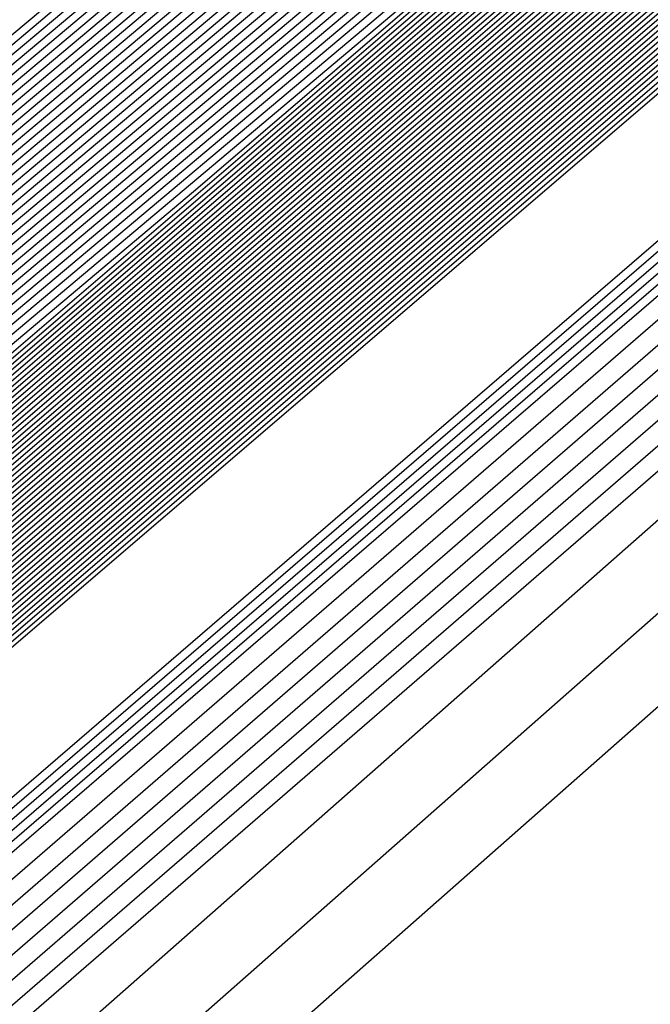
# Model space of a CAD drawing. Extents: x 3249832 to 3255657, y 13789405 to 13793316.
# Tile 823 of 1056: x 3253209.659 to 3253209.926, y 13791257.97 to 13791258.386. Entities that reach past the tile are written whole.
import ezdxf

# ---------------------------------------------------------------- set-up
doc = ezdxf.new("R2010")
doc.units = 0
doc.header["$LTSCALE"] = 100
doc.header["$MEASUREMENT"] = 0
for name, color, linetype in [('GRATIO_03231_CON', 1, 'CONTINUOUS'), ('GRATIO_0323_ICON', 1, 'CONTINUOUS'), ('TARGETS_EAST', 7, 'CONTINUOUS')]:
    doc.layers.add(name, color=color, linetype=linetype)

# ---------------------------------------------------------------- blocks, each defined once
blk = doc.blocks.new('Gratio_032316_contours')
at = {"layer": 'GRATIO_03231_CON', "color": 5, "linetype": 'Continuous', "flags": 128}
for points in [[(3253294.02117, 13791331.04278), (3253275.51252, 13791314.84857), (3253259.74641, 13791301.11971), (3253250.90118, 13791293.4869), (3253247.60749, 13791290.71421), (3253247.10911, 13791290.34906), (3253246.71171, 13791290.01217), (3253243.96878, 13791287.61762), (3253236.49572, 13791281.15281), (3253223.09361, 13791269.61112), (3253207.30623, 13791256.00981), (3253193.86302, 13791244.37213), (3253186.31196, 13791237.71784), (3253183.47503, 13791235.05279)], [(3253293.83167, 13791330.88045), (3253275.39736, 13791314.75135), (3253259.6945, 13791301.07777), (3253250.88464, 13791293.47583), (3253247.60402, 13791290.71447), (3253247.10757, 13791290.35085), (3253246.69656, 13791290.00204), (3253243.85762, 13791287.52479), (3253236.12374, 13791280.8358), (3253222.25472, 13791268.89288), (3253205.91767, 13791254.81834), (3253192.00653, 13791242.77561), (3253184.19264, 13791235.88971), (3253181.25697, 13791233.1319)], [(3253293.64218, 13791330.71812), (3253275.28219, 13791314.65413), (3253259.64258, 13791301.03582), (3253250.8681, 13791293.46475), (3253247.60055, 13791290.71473), (3253247.10604, 13791290.35265), (3253246.68141, 13791289.99191), (3253243.74646, 13791287.43197), (3253235.75176, 13791280.51879), (3253221.41583, 13791268.17464), (3253204.52912, 13791253.62687), (3253190.15004, 13791241.1791), (3253182.07332, 13791234.06158)], [(3253293.45268, 13791330.55578), (3253275.16702, 13791314.55691), (3253259.59067, 13791300.99388), (3253250.85155, 13791293.45368), (3253247.59708, 13791290.71499), (3253247.10451, 13791290.35445), (3253246.66626, 13791289.98178), (3253243.6353, 13791287.33914), (3253235.37978, 13791280.20179), (3253220.57694, 13791267.4564), (3253203.14057, 13791252.4354), (3253188.29355, 13791239.58258), (3253179.954, 13791232.23346)], [(3253308.44452, 13791343.76579), (3253293.07368, 13791330.23112), (3253274.93669, 13791314.36246), (3253259.48684, 13791300.90999), (3253250.81847, 13791293.43152), (3253247.59013, 13791290.71551), (3253247.10144, 13791290.35804), (3253246.63595, 13791289.96152), (3253243.41298, 13791287.15349), (3253234.63582, 13791279.56777), (3253218.89917, 13791266.01993), (3253200.36346, 13791250.05246), (3253184.58057, 13791236.38955), (3253175.71733, 13791228.58423), (3253172.40047, 13791225.5046), (3253171.87167, 13791224.84758), (3253171.83099, 13791224.68776), (3253171.81192, 13791224.61054), (3253171.80631, 13791224.57903), (3253171.80709, 13791224.56196), (3253171.81141, 13791224.55077), (3253171.8175, 13791224.5425)], [(3253308.192, 13791343.54795), (3253292.88418, 13791330.06879), (3253274.82152, 13791314.26524), (3253259.43492, 13791300.86805), (3253250.80192, 13791293.42045), (3253247.58666, 13791290.71576), (3253247.09991, 13791290.35984), (3253246.63023, 13791289.95949), (3253243.37731, 13791287.12548), (3253234.5186, 13791279.46953), (3253219.10173, 13791266.20888), (3253203.65505, 13791252.98282), (3253196.57706, 13791247.03615)], [(3253307.93948, 13791343.33011), (3253292.69468, 13791329.90645), (3253274.70635, 13791314.16802), (3253259.38301, 13791300.82611), (3253250.78538, 13791293.40937), (3253247.58319, 13791290.71602), (3253247.09838, 13791290.36164), (3253246.63006, 13791289.96223), (3253243.38596, 13791287.13554), (3253234.55099, 13791279.49977), (3253219.17525, 13791266.27429), (3253203.76972, 13791253.08339), (3253196.71057, 13791247.15255)], [(3253307.68696, 13791343.11228), (3253292.50518, 13791329.74412), (3253274.59119, 13791314.0708), (3253259.33109, 13791300.78416), (3253250.76884, 13791293.3983), (3253247.57972, 13791290.71628), (3253247.09685, 13791290.36343), (3253246.62988, 13791289.96496), (3253243.39462, 13791287.1456), (3253234.58339, 13791279.53), (3253219.24877, 13791266.33971), (3253203.88439, 13791253.18397), (3253196.84408, 13791247.26894)], [(3253307.18192, 13791342.67661), (3253292.12619, 13791329.41946), (3253274.36086, 13791313.87636), (3253259.22726, 13791300.70028), (3253250.73575, 13791293.37615), (3253247.57277, 13791290.7168), (3253247.09378, 13791290.36703), (3253246.62953, 13791289.97042), (3253243.41193, 13791287.16573), (3253234.64818, 13791279.59048), (3253219.39582, 13791266.47055), (3253204.11372, 13791253.38512), (3253197.11109, 13791247.50173)], [(3253306.9294, 13791342.45877), (3253291.93669, 13791329.25712), (3253274.24569, 13791313.77914), (3253259.17535, 13791300.65833), (3253250.71921, 13791293.36507), (3253247.5693, 13791290.71706), (3253247.09225, 13791290.36882), (3253246.62935, 13791289.97315), (3253243.42058, 13791287.17579), (3253234.68057, 13791279.62072), (3253219.46933, 13791266.53596), (3253204.22838, 13791253.4857), (3253197.2446, 13791247.61813)], [(3253306.67688, 13791342.24094), (3253291.74719, 13791329.09479), (3253274.13052, 13791313.68192), (3253259.12343, 13791300.61639), (3253250.70267, 13791293.354), (3253247.56583, 13791290.71731), (3253247.09072, 13791290.37062), (3253246.62918, 13791289.97588), (3253243.42924, 13791287.18585), (3253234.71297, 13791279.65096), (3253219.54285, 13791266.60138), (3253204.34305, 13791253.58627), (3253197.37811, 13791247.73453)], [(3253306.42436, 13791342.0231), (3253291.55769, 13791328.93246), (3253274.01535, 13791313.58469), (3253259.07151, 13791300.57445), (3253250.68613, 13791293.34292), (3253247.56236, 13791290.71757), (3253247.08919, 13791290.37242), (3253246.629, 13791289.97862), (3253243.43789, 13791287.19591), (3253234.74536, 13791279.68119), (3253219.61637, 13791266.6668), (3253204.45771, 13791253.68685), (3253197.51162, 13791247.85092)], [(3253305.91932, 13791341.58743), (3253291.17869, 13791328.60779), (3253273.78502, 13791313.39025), (3253258.96768, 13791300.49056), (3253250.65304, 13791293.32077), (3253247.55541, 13791290.71809), (3253247.08612, 13791290.37601), (3253246.62865, 13791289.98408), (3253243.4552, 13791287.21604), (3253234.81015, 13791279.74167), (3253219.76341, 13791266.79763), (3253204.68704, 13791253.888), (3253197.77863, 13791248.08372)], [(3253305.6668, 13791341.36959), (3253290.98919, 13791328.44546), (3253273.66985, 13791313.29303), (3253258.91577, 13791300.44861), (3253250.6365, 13791293.30969), (3253247.55194, 13791290.71835), (3253247.08459, 13791290.37781), (3253246.62848, 13791289.98681), (3253243.46386, 13791287.2261), (3253234.84255, 13791279.77191), (3253219.83693, 13791266.86305), (3253204.80171, 13791253.98858), (3253197.91214, 13791248.20012)], [(3253305.41428, 13791341.15176), (3253290.79969, 13791328.28313), (3253273.55469, 13791313.19581), (3253258.86385, 13791300.40667), (3253250.61995, 13791293.29862), (3253247.54847, 13791290.71861), (3253247.08306, 13791290.3796), (3253246.6283, 13791289.98954), (3253243.47251, 13791287.23616), (3253234.87494, 13791279.80214), (3253219.91045, 13791266.92847), (3253204.91637, 13791254.08915), (3253198.04565, 13791248.31651)], [(3253305.16176, 13791340.93392), (3253290.6102, 13791328.1208), (3253273.43952, 13791313.09859), (3253258.81194, 13791300.36473), (3253250.60341, 13791293.28754), (3253247.545, 13791290.71886), (3253247.08152, 13791290.3814), (3253246.62812, 13791289.99227), (3253243.48117, 13791287.24622), (3253234.90734, 13791279.83238), (3253219.98397, 13791266.99388), (3253205.03104, 13791254.18973), (3253198.17916, 13791248.43291)], [(3253304.65672, 13791340.49825), (3253290.2312, 13791327.79613), (3253273.20919, 13791312.90414), (3253258.70811, 13791300.28084), (3253250.57033, 13791293.26539), (3253247.53805, 13791290.71938), (3253247.07846, 13791290.385), (3253246.62777, 13791289.99774), (3253243.49848, 13791287.26634), (3253234.97213, 13791279.89286), (3253220.13101, 13791267.12472), (3253205.26037, 13791254.39088), (3253198.44617, 13791248.6657)], [(3253304.4042, 13791340.28041), (3253290.0417, 13791327.6338), (3253273.09402, 13791312.80692), (3253258.65619, 13791300.2389), (3253250.55378, 13791293.25432), (3253247.53458, 13791290.71964), (3253247.07693, 13791290.38679), (3253246.6276, 13791290.00047), (3253243.50713, 13791287.2764), (3253235.00453, 13791279.9231), (3253220.20453, 13791267.19013), (3253205.37503, 13791254.49146), (3253198.57968, 13791248.7821)], [(3253304.15168, 13791340.06258), (3253289.8522, 13791327.47147), (3253272.97886, 13791312.7097), (3253258.60428, 13791300.19695), (3253250.53724, 13791293.24324), (3253247.53111, 13791290.7199), (3253247.07539, 13791290.38859), (3253246.62742, 13791290.0032), (3253243.51579, 13791287.28647), (3253235.03692, 13791279.95333), (3253220.27805, 13791267.25555), (3253205.4897, 13791254.59203), (3253198.71319, 13791248.8985)], [(3253303.89916, 13791339.84474), (3253289.6627, 13791327.30914), (3253272.86369, 13791312.61248), (3253258.55236, 13791300.15501), (3253250.5207, 13791293.23216), (3253247.52764, 13791290.72015), (3253247.07386, 13791290.39039), (3253246.62724, 13791290.00593), (3253243.52444, 13791287.29653), (3253235.06932, 13791279.98357), (3253220.35157, 13791267.32097), (3253205.60436, 13791254.69261), (3253198.8467, 13791249.01489)], [(3253303.39412, 13791339.40907), (3253289.2837, 13791326.98447), (3253272.63335, 13791312.41804), (3253258.44853, 13791300.07112), (3253250.48761, 13791293.21001), (3253247.52069, 13791290.72067), (3253247.0708, 13791290.39398), (3253246.62689, 13791290.0114), (3253243.54175, 13791287.31665), (3253235.13411, 13791280.04405), (3253220.49861, 13791267.4518), (3253205.83369, 13791254.89376), (3253199.11371, 13791249.24769)], [(3253303.1416, 13791339.19123), (3253289.09421, 13791326.82214), (3253272.51819, 13791312.32081), (3253258.39661, 13791300.02918), (3253250.47107, 13791293.19894), (3253247.51722, 13791290.72093), (3253247.06927, 13791290.39578), (3253246.62672, 13791290.01413), (3253243.55041, 13791287.32671), (3253235.1665, 13791280.07429), (3253220.57213, 13791267.51722), (3253205.94836, 13791254.99434), (3253199.24722, 13791249.36409)], [(3253302.88908, 13791338.9734), (3253288.90471, 13791326.65981), (3253272.40302, 13791312.22359), (3253258.3447, 13791299.98724), (3253250.45453, 13791293.18786), (3253247.51375, 13791290.72119), (3253247.06773, 13791290.39757), (3253246.62654, 13791290.01686), (3253243.55907, 13791287.33677), (3253235.1989, 13791280.10452), (3253220.64565, 13791267.58263), (3253206.06302, 13791255.09491), (3253199.38073, 13791249.48048)], [(3253302.63656, 13791338.75556), (3253288.71521, 13791326.49747), (3253272.28786, 13791312.12637), (3253258.29278, 13791299.94529), (3253250.43798, 13791293.17679), (3253247.51028, 13791290.72145), (3253247.0662, 13791290.39937), (3253246.62637, 13791290.01959), (3253243.56772, 13791287.34683), (3253235.23129, 13791280.13476), (3253220.71917, 13791267.64805), (3253206.17769, 13791255.19549), (3253199.51423, 13791249.59688)], [(3253302.13153, 13791338.31989), (3253288.33621, 13791326.17281), (3253272.05752, 13791311.93193), (3253258.18895, 13791299.8614), (3253250.4049, 13791293.15464), (3253247.50334, 13791290.72196), (3253247.06314, 13791290.40297), (3253246.62601, 13791290.02505), (3253243.58503, 13791287.36696), (3253235.29608, 13791280.19524), (3253220.86621, 13791267.77889), (3253206.40702, 13791255.39664), (3253199.78125, 13791249.82967)], [(3253301.879, 13791338.10206), (3253288.14671, 13791326.01048), (3253271.94236, 13791311.83471), (3253258.13704, 13791299.81946), (3253250.38836, 13791293.14356), (3253247.49986, 13791290.72222), (3253247.0616, 13791290.40476), (3253246.62584, 13791290.02779), (3253243.59369, 13791287.37702), (3253235.32848, 13791280.22547), (3253220.93973, 13791267.8443), (3253206.52168, 13791255.49722), (3253199.91476, 13791249.94607)], [(3253301.62648, 13791337.88422), (3253287.95721, 13791325.84815), (3253271.82719, 13791311.73748), (3253258.08512, 13791299.77752), (3253250.37181, 13791293.13248), (3253247.49639, 13791290.72248), (3253247.06007, 13791290.40656), (3253246.62566, 13791290.03052), (3253243.60234, 13791287.38708), (3253235.36087, 13791280.25571), (3253221.01325, 13791267.90972), (3253206.63635, 13791255.59779), (3253200.04827, 13791250.06247)], [(3253301.37397, 13791337.66638), (3253287.76771, 13791325.68581), (3253271.71202, 13791311.64027), (3253258.03321, 13791299.73557), (3253250.35527, 13791293.12141), (3253247.49292, 13791290.72274), (3253247.05854, 13791290.40836), (3253246.62549, 13791290.03325), (3253243.611, 13791287.39714), (3253235.39327, 13791280.28595), (3253221.08677, 13791267.97514), (3253206.75101, 13791255.69837), (3253200.18178, 13791250.17887)], [(3253300.86893, 13791337.23071), (3253287.38872, 13791325.36115), (3253271.48169, 13791311.44582), (3253257.92938, 13791299.65169), (3253250.32219, 13791293.09926), (3253247.48598, 13791290.72325), (3253247.05547, 13791290.41195), (3253246.62514, 13791290.03871), (3253243.62831, 13791287.41727), (3253235.45806, 13791280.34643), (3253221.23381, 13791268.10597), (3253206.98034, 13791255.89952), (3253200.44879, 13791250.41166)], [(3253300.61641, 13791337.01288), (3253287.19922, 13791325.19882), (3253271.36652, 13791311.3486), (3253257.87746, 13791299.60974), (3253250.30564, 13791293.08818), (3253247.4825, 13791290.72351), (3253247.05394, 13791290.41375), (3253246.62496, 13791290.04144), (3253243.63696, 13791287.42733), (3253235.49045, 13791280.37666), (3253221.30733, 13791268.17139), (3253207.09501, 13791256.0001), (3253200.5823, 13791250.52806)], [(3253300.36389, 13791336.79504), (3253287.00972, 13791325.03648), (3253271.25136, 13791311.25138), (3253257.82555, 13791299.5678), (3253250.2891, 13791293.07711), (3253247.47903, 13791290.72377), (3253247.05241, 13791290.41554), (3253246.62478, 13791290.04418), (3253243.64562, 13791287.43739), (3253235.52285, 13791280.4069), (3253221.38085, 13791268.2368), (3253207.20967, 13791256.10068), (3253200.71581, 13791250.64445)], [(3253300.11137, 13791336.57721), (3253286.82022, 13791324.87415), (3253271.13619, 13791311.15416), (3253257.77363, 13791299.52586), (3253250.27256, 13791293.06603), (3253247.47556, 13791290.72403), (3253247.05088, 13791290.41734), (3253246.62461, 13791290.04691), (3253243.65427, 13791287.44745), (3253235.55525, 13791280.43714), (3253221.45437, 13791268.30222), (3253207.32434, 13791256.20125), (3253200.84931, 13791250.76085)], [(3253299.60633, 13791336.14153), (3253286.44122, 13791324.54949), (3253270.90586, 13791310.95971), (3253257.6698, 13791299.44197), (3253250.23947, 13791293.04388), (3253247.46862, 13791290.72454), (3253247.04781, 13791290.42093), (3253246.62426, 13791290.05237), (3253243.67158, 13791287.46757), (3253235.62004, 13791280.49761), (3253221.60141, 13791268.43306), (3253207.55367, 13791256.4024), (3253201.11633, 13791250.99364)], [(3253299.35381, 13791335.9237), (3253286.25172, 13791324.38716), (3253270.79069, 13791310.86249), (3253257.61789, 13791299.40003), (3253250.22293, 13791293.0328), (3253247.46514, 13791290.7248), (3253247.04628, 13791290.42273), (3253246.62408, 13791290.0551), (3253243.68024, 13791287.47763), (3253235.65243, 13791280.52785), (3253221.67493, 13791268.49847), (3253207.66834, 13791256.50298), (3253201.24984, 13791251.11004)], [(3253299.10129, 13791335.70586), (3253286.06223, 13791324.22482), (3253270.67552, 13791310.76527), (3253257.56597, 13791299.35808), (3253250.20639, 13791293.02173), (3253247.46167, 13791290.72506), (3253247.04475, 13791290.42453), (3253246.62391, 13791290.05783), (3253243.68889, 13791287.4877), (3253235.68483, 13791280.55809), (3253221.74845, 13791268.56389), (3253207.783, 13791256.60355), (3253201.38335, 13791251.22644)], [(3253298.84877, 13791335.48803), (3253285.87273, 13791324.06249), (3253270.56035, 13791310.66805), (3253257.51405, 13791299.31614), (3253250.18984, 13791293.01065), (3253247.4582, 13791290.72532), (3253247.04322, 13791290.42633), (3253246.62373, 13791290.06056), (3253243.69755, 13791287.49776), (3253235.71722, 13791280.58833), (3253221.82197, 13791268.62931), (3253207.89767, 13791256.70413), (3253201.51686, 13791251.34284)], [(3253298.34373, 13791335.05235), (3253285.49373, 13791323.73782), (3253270.33006, 13791310.47357), (3253257.41034, 13791299.23211), (3253250.15702, 13791292.9882), (3253247.45165, 13791290.72536), (3253247.04061, 13791290.42937), (3253246.62378, 13791290.06555), (3253243.71512, 13791287.51757), (3253235.78213, 13791280.64867), (3253221.96904, 13791268.7601), (3253208.127, 13791256.90528), (3253201.78387, 13791251.57563)], [(3253298.09121, 13791334.83452), (3253285.30424, 13791323.57548), (3253270.21493, 13791310.37629), (3253257.35856, 13791299.19), (3253250.14077, 13791292.97675), (3253247.44864, 13791290.72505), (3253247.03961, 13791290.4305), (3253246.62406, 13791290.06771), (3253243.72406, 13791287.52727), (3253235.81466, 13791280.67874), (3253222.0426, 13791268.82547), (3253208.24167, 13791257.00585), (3253201.91738, 13791251.69203)], [(3253297.83869, 13791334.61668), (3253285.11475, 13791323.41314), (3253270.09981, 13791310.27902), (3253257.30679, 13791299.14788), (3253250.12455, 13791292.96527), (3253247.44567, 13791290.72468), (3253247.03867, 13791290.43158), (3253246.62439, 13791290.06982), (3253243.73305, 13791287.53693), (3253235.8472, 13791280.70879), (3253222.11616, 13791268.89083), (3253208.35634, 13791257.10642), (3253202.05089, 13791251.80842)], [(3253222.18973, 13791268.9562), (3253208.47101, 13791257.20698), (3253202.18439, 13791251.92482), (3253202.18439, 13791251.92482), (3253208.30778, 13791257.39414), (3253221.8874, 13791269.30278)], [(3253222.33685, 13791269.08692), (3253208.70035, 13791257.40813), (3253202.45141, 13791252.15761), (3253202.45141, 13791252.15761), (3253208.5381, 13791257.59416), (3253222.03635, 13791269.43142)], [(3253222.41042, 13791269.15229), (3253208.81502, 13791257.50869), (3253202.58492, 13791252.27401), (3253202.58492, 13791252.27401), (3253208.65326, 13791257.69417), (3253222.11082, 13791269.49575)], [(3253222.48398, 13791269.21765), (3253208.92969, 13791257.60926), (3253202.71843, 13791252.39041), (3253202.71843, 13791252.39041), (3253208.76842, 13791257.79418), (3253222.18529, 13791269.56007)], [(3253222.55754, 13791269.28301), (3253209.04436, 13791257.70983), (3253202.85194, 13791252.50681), (3253202.85193, 13791252.50681), (3253208.88358, 13791257.89419), (3253222.25977, 13791269.62439)], [(3253222.70467, 13791269.41374), (3253209.2737, 13791257.91097), (3253203.11895, 13791252.7396), (3253203.11895, 13791252.7396), (3253209.1139, 13791258.0942), (3253222.40871, 13791269.75304)], [(3253222.77823, 13791269.4791), (3253209.38837, 13791258.01154), (3253203.25246, 13791252.856), (3253203.25246, 13791252.856), (3253209.22906, 13791258.19421), (3253222.48319, 13791269.81736)], [(3253222.8518, 13791269.54447), (3253209.50304, 13791258.11211), (3253203.38597, 13791252.97239), (3253203.38597, 13791252.97239), (3253209.34422, 13791258.29422), (3253222.55766, 13791269.88168)], [(3253222.92536, 13791269.60983), (3253209.61771, 13791258.21268), (3253203.51947, 13791253.08879), (3253203.51947, 13791253.08879), (3253209.45938, 13791258.39423), (3253222.63214, 13791269.946)], [(3253294.55593, 13791331.78482), (3253282.65133, 13791321.30274), (3253268.6032, 13791309.01445), (3253256.6338, 13791298.60027), (3253249.91373, 13791292.81609), (3253247.40711, 13791290.71997), (3253247.02638, 13791290.44557), (3253246.62867, 13791290.09727), (3253243.8498, 13791287.66252), (3253236.27025, 13791281.09954), (3253223.07249, 13791269.74056), (3253209.84706, 13791258.41382), (3253203.78649, 13791253.32159), (3253203.78649, 13791253.32159), (3253209.68971, 13791258.59423), (3253222.78114, 13791270.07458), (3253235.89161, 13791281.53353), (3253243.79641, 13791288.43297), (3253249.04881, 13791292.99861), (3253256.14655, 13791299.14707), (3253268.13516, 13791309.52901), (3253282.25127, 13791321.73092), (3253294.2793, 13791332.07331)], [(3253294.30341, 13791331.56698), (3253282.46184, 13791321.1404), (3253268.48808, 13791308.91717), (3253256.58203, 13791298.55815), (3253249.89752, 13791292.80461), (3253247.40414, 13791290.71961), (3253247.02543, 13791290.44664), (3253246.629, 13791290.09938), (3253243.85878, 13791287.67218), (3253236.30279, 13791281.1296), (3253223.14605, 13791269.80592), (3253209.96173, 13791258.51439), (3253203.92, 13791253.43798), (3253203.92, 13791253.43798), (3253209.80487, 13791258.69424), (3253222.85565, 13791270.13885), (3253235.92547, 13791281.56208), (3253243.80512, 13791288.43921), (3253249.03601, 13791292.98573), (3253256.09723, 13791299.1022), (3253268.02248, 13791309.42905), (3253282.06389, 13791321.56632), (3253294.02824, 13791331.85395)], [(3253294.05089, 13791331.34915), (3253282.27235, 13791320.97806), (3253268.37296, 13791308.8199), (3253256.53026, 13791298.51602), (3253249.8813, 13791292.79314), (3253247.40117, 13791290.71925), (3253247.02448, 13791290.44772), (3253246.62933, 13791290.10149), (3253243.86776, 13791287.68184), (3253236.33533, 13791281.15966), (3253223.21961, 13791269.87129), (3253210.0764, 13791258.61496), (3253204.05351, 13791253.55438), (3253204.05351, 13791253.55438), (3253209.92004, 13791258.79424), (3253222.93017, 13791270.20313), (3253235.95934, 13791281.59062), (3253243.81382, 13791288.44544), (3253249.02321, 13791292.97286), (3253256.04791, 13791299.05733), (3253267.90979, 13791309.32909), (3253281.87651, 13791321.40172), (3253293.77719, 13791331.63458)], [(3253293.79837, 13791331.13131), (3253282.08285, 13791320.81572), (3253268.25784, 13791308.72262), (3253256.47849, 13791298.4739), (3253249.86508, 13791292.78166), (3253247.39821, 13791290.71889), (3253247.02354, 13791290.4488), (3253246.62966, 13791290.1036), (3253243.87675, 13791287.6915), (3253236.36787, 13791281.18972), (3253223.29318, 13791269.93665), (3253210.19107, 13791258.71553), (3253204.18702, 13791253.67078), (3253204.18701, 13791253.67078), (3253210.0352, 13791258.89424), (3253223.00468, 13791270.26741), (3253235.9932, 13791281.61917), (3253243.82253, 13791288.45167), (3253249.01041, 13791292.95999), (3253255.9986, 13791299.01245), (3253267.79711, 13791309.22914), (3253281.68913, 13791321.23712), (3253293.52613, 13791331.41522)], [(3253281.70387, 13791320.49104), (3253268.02759, 13791308.52807), (3253256.37495, 13791298.38965), (3253249.83265, 13791292.75871), (3253247.39227, 13791290.71816), (3253247.02165, 13791290.45095), (3253246.63032, 13791290.10782), (3253243.89471, 13791287.71083), (3253236.43295, 13791281.24983), (3253223.4403, 13791270.06738), (3253210.42041, 13791258.91666), (3253204.45403, 13791253.90357), (3253204.45403, 13791253.90357), (3253210.2655, 13791259.09429), (3253223.15342, 13791270.39627), (3253236.05998, 13791281.67732), (3253243.49467, 13791288.16911), (3253246.23629, 13791290.55891), (3253246.63094, 13791290.89792), (3253246.97688, 13791291.19282), (3253249.38096, 13791293.27243), (3253255.90221, 13791298.92109), (3253267.57241, 13791309.02875), (3253281.31446, 13791320.90786)], [(3253281.51437, 13791320.3287), (3253267.91246, 13791308.4308), (3253256.32319, 13791298.34753), (3253249.81643, 13791292.74723), (3253247.38931, 13791290.7178), (3253247.0207, 13791290.45203), (3253246.63065, 13791290.10993), (3253243.90369, 13791287.72049), (3253236.4655, 13791281.27989), (3253223.51387, 13791270.13274), (3253210.53508, 13791259.01723), (3253204.58754, 13791254.01997), (3253204.58754, 13791254.01997), (3253210.38066, 13791259.1943), (3253223.22789, 13791270.4606), (3253236.0937, 13791281.70603), (3253243.50493, 13791288.17732), (3253246.23793, 13791290.55953), (3253246.63143, 13791290.89735), (3253246.97568, 13791291.19044), (3253249.36691, 13791293.25849), (3253255.85289, 13791298.87622), (3253267.45972, 13791308.92879), (3253281.12708, 13791320.74326)], [(3253281.32488, 13791320.16636), (3253267.79734, 13791308.33352), (3253256.27142, 13791298.30541), (3253249.80022, 13791292.73576), (3253247.38634, 13791290.71744), (3253247.01976, 13791290.4531), (3253246.63098, 13791290.11204), (3253243.91267, 13791287.73015), (3253236.49804, 13791281.30995), (3253223.58743, 13791270.1981), (3253210.64975, 13791259.1178), (3253204.72105, 13791254.13636), (3253204.72105, 13791254.13637), (3253210.49582, 13791259.2943), (3253223.30236, 13791270.52492), (3253236.12742, 13791281.73474), (3253243.51518, 13791288.18552), (3253246.23956, 13791290.56015), (3253246.63193, 13791290.89678), (3253246.97448, 13791291.18805), (3253249.35287, 13791293.24455), (3253255.80356, 13791298.83135), (3253267.34704, 13791308.82884), (3253280.9397, 13791320.57865)], [(3253281.13539, 13791320.00402), (3253267.68222, 13791308.23625), (3253256.21965, 13791298.26328), (3253249.784, 13791292.72428), (3253247.38337, 13791290.71708), (3253247.01881, 13791290.45418), (3253246.63131, 13791290.11416), (3253243.92165, 13791287.73981), (3253236.53058, 13791281.34001), (3253223.66099, 13791270.26347), (3253210.76442, 13791259.21837), (3253204.85455, 13791254.25276), (3253204.85455, 13791254.25276), (3253210.61098, 13791259.39431), (3253223.37683, 13791270.58925), (3253236.16114, 13791281.76345), (3253243.52543, 13791288.19373), (3253246.2412, 13791290.56077), (3253246.63242, 13791290.89621), (3253246.97329, 13791291.18567), (3253249.33882, 13791293.23061), (3253255.75424, 13791298.78648), (3253267.23435, 13791308.72888), (3253280.75231, 13791320.41405)], [(3253267.45197, 13791308.0417), (3253256.11611, 13791298.17904), (3253249.75157, 13791292.70133), (3253247.37744, 13791290.71635), (3253247.01692, 13791290.45633), (3253246.63197, 13791290.11838), (3253243.93961, 13791287.75913), (3253236.59567, 13791281.40012), (3253223.80812, 13791270.3942), (3253210.99376, 13791259.41951), (3253205.12157, 13791254.48556), (3253205.12157, 13791254.48556), (3253210.84129, 13791259.59433), (3253223.52577, 13791270.7179), (3253236.22858, 13791281.82086), (3253243.54593, 13791288.21014), (3253246.24446, 13791290.562), (3253246.6334, 13791290.89508), (3253246.97089, 13791291.1809), (3253249.31072, 13791293.20273), (3253255.65559, 13791298.69674), (3253267.00898, 13791308.52897)], [(3253267.33685, 13791307.94442), (3253256.06434, 13791298.13691), (3253249.73535, 13791292.68985), (3253247.37447, 13791290.71599), (3253247.01598, 13791290.45741), (3253246.6323, 13791290.12049), (3253243.9486, 13791287.76879), (3253236.62821, 13791281.43018), (3253223.88168, 13791270.45956), (3253211.10843, 13791259.52008), (3253205.25508, 13791254.60195), (3253205.25508, 13791254.60195), (3253210.95645, 13791259.69434), (3253223.60023, 13791270.78223), (3253236.2623, 13791281.84957), (3253243.55619, 13791288.21834), (3253246.2461, 13791290.56262), (3253246.63389, 13791290.89451), (3253246.96969, 13791291.17852), (3253249.29667, 13791293.18879), (3253255.60626, 13791298.65187), (3253266.8963, 13791308.42902)], [(3253267.22172, 13791307.84715), (3253256.01257, 13791298.09479), (3253249.71913, 13791292.67838), (3253247.37151, 13791290.71563), (3253247.01503, 13791290.45848), (3253246.63263, 13791290.1226), (3253243.95758, 13791287.77846), (3253236.66075, 13791281.46024), (3253223.95525, 13791270.52492), (3253211.2231, 13791259.62065), (3253205.38858, 13791254.71835), (3253205.38859, 13791254.71835), (3253211.07161, 13791259.79435), (3253223.6747, 13791270.84655), (3253236.29602, 13791281.87828), (3253243.56644, 13791288.22655), (3253246.24773, 13791290.56324), (3253246.63439, 13791290.89394), (3253246.9685, 13791291.17613), (3253249.28262, 13791293.17485), (3253255.55694, 13791298.607), (3253266.78361, 13791308.32906)], [(3253267.1066, 13791307.74987), (3253255.96081, 13791298.05266), (3253249.70292, 13791292.6669), (3253247.36854, 13791290.71526), (3253247.01409, 13791290.45956), (3253246.63296, 13791290.12471), (3253243.96656, 13791287.78812), (3253236.69329, 13791281.49029), (3253224.02881, 13791270.59029), (3253211.33777, 13791259.72122), (3253205.52209, 13791254.83475), (3253205.52209, 13791254.83475), (3253211.18677, 13791259.89435), (3253223.74917, 13791270.91088), (3253236.32974, 13791281.90699), (3253243.57669, 13791288.23475), (3253246.24937, 13791290.56386), (3253246.63488, 13791290.89337), (3253246.9673, 13791291.17375), (3253249.26858, 13791293.16091), (3253255.50762, 13791298.56213), (3253266.67093, 13791308.22911)], [(3253266.87636, 13791307.55532), (3253255.85727, 13791297.96842), (3253249.67048, 13791292.64395), (3253247.36261, 13791290.71454), (3253247.01219, 13791290.46171), (3253246.63362, 13791290.12893), (3253243.98452, 13791287.80744), (3253236.75838, 13791281.55041), (3253224.17594, 13791270.72101), (3253211.56711, 13791259.92236), (3253205.78911, 13791255.06754), (3253205.78911, 13791255.06754), (3253211.41709, 13791260.09437), (3253223.89811, 13791271.03953), (3253236.39717, 13791281.9644), (3253243.59719, 13791288.25117), (3253246.25263, 13791290.56509), (3253246.63586, 13791290.89224), (3253246.96491, 13791291.16898), (3253249.24048, 13791293.13303), (3253255.40897, 13791298.4724), (3253266.44556, 13791308.0292)], [(3253266.76123, 13791307.45805), (3253255.8055, 13791297.92629), (3253249.65427, 13791292.63247), (3253247.35964, 13791290.71418), (3253247.01125, 13791290.46279), (3253246.63395, 13791290.13104), (3253243.9935, 13791287.8171), (3253236.79092, 13791281.58047), (3253224.2495, 13791270.78638), (3253211.68179, 13791260.02293), (3253205.92262, 13791255.18394), (3253205.92262, 13791255.18394), (3253211.53225, 13791260.19438), (3253223.97258, 13791271.10386), (3253236.43089, 13791281.99311), (3253243.60744, 13791288.25937), (3253246.25427, 13791290.56571), (3253246.63635, 13791290.89167), (3253246.96371, 13791291.1666), (3253249.22643, 13791293.11909), (3253255.35964, 13791298.42753), (3253266.33287, 13791307.92924)], [(3253266.64611, 13791307.36077), (3253255.75373, 13791297.88417), (3253249.63805, 13791292.621), (3253247.35667, 13791290.71382), (3253247.0103, 13791290.46387), (3253246.63428, 13791290.13316), (3253244.00248, 13791287.82676), (3253236.82346, 13791281.61053), (3253224.32306, 13791270.85174), (3253211.79646, 13791260.1235), (3253206.05613, 13791255.30034), (3253206.05613, 13791255.30033), (3253211.64741, 13791260.29439), (3253224.04705, 13791271.16818), (3253236.46461, 13791282.02182), (3253243.6177, 13791288.26758), (3253246.2559, 13791290.56633), (3253246.63684, 13791290.8911), (3253246.96251, 13791291.16422), (3253249.21238, 13791293.10515), (3253255.31032, 13791298.38266), (3253266.22019, 13791307.82929)], [(3253266.53099, 13791307.2635), (3253255.70196, 13791297.84205), (3253249.62183, 13791292.60952), (3253247.35371, 13791290.71345), (3253247.00936, 13791290.46494), (3253246.63461, 13791290.13527), (3253244.01147, 13791287.83642), (3253236.856, 13791281.64058), (3253224.39663, 13791270.9171), (3253211.91113, 13791260.22407), (3253206.18963, 13791255.41673), (3253206.18963, 13791255.41673), (3253211.76257, 13791260.3944), (3253224.12152, 13791271.23251), (3253236.49833, 13791282.05053), (3253243.62795, 13791288.27578), (3253246.25754, 13791290.56695), (3253246.63734, 13791290.89054), (3253246.96131, 13791291.16183), (3253249.19833, 13791293.09121), (3253255.26099, 13791298.33779), (3253266.1075, 13791307.72933)], [(3253266.30074, 13791307.06895), (3253255.59843, 13791297.7578), (3253249.5894, 13791292.58657), (3253247.34778, 13791290.71273), (3253247.00747, 13791290.4671), (3253246.63526, 13791290.13949), (3253244.02943, 13791287.85574), (3253236.92109, 13791281.7007), (3253224.54375, 13791271.04783), (3253212.14047, 13791260.42521), (3253206.45665, 13791255.64953), (3253206.45665, 13791255.64953), (3253211.99289, 13791260.59441), (3253224.27046, 13791271.36115), (3253236.56577, 13791282.10794), (3253243.64845, 13791288.29219), (3253246.2608, 13791290.56818), (3253246.63832, 13791290.8894), (3253246.95892, 13791291.15707), (3253249.17024, 13791293.06333), (3253255.16235, 13791298.24805), (3253265.88213, 13791307.52942)], [(3253266.18562, 13791306.97167), (3253255.54666, 13791297.71567), (3253249.57318, 13791292.57509), (3253247.34481, 13791290.71237), (3253247.00652, 13791290.46817), (3253246.63559, 13791290.1416), (3253244.03841, 13791287.86541), (3253236.95363, 13791281.73076), (3253224.61732, 13791271.1132), (3253212.25514, 13791260.52577), (3253206.59016, 13791255.76592), (3253206.59016, 13791255.76592), (3253212.10805, 13791260.69442), (3253224.34492, 13791271.42548), (3253236.59949, 13791282.13665), (3253243.6587, 13791288.3004), (3253246.26244, 13791290.5688), (3253246.63881, 13791290.88883), (3253246.95772, 13791291.15468), (3253249.15619, 13791293.04939), (3253255.11302, 13791298.20318), (3253265.76944, 13791307.42947)], [(3253266.07049, 13791306.8744), (3253255.49489, 13791297.67355), (3253249.55697, 13791292.56362), (3253247.34184, 13791290.712), (3253247.00558, 13791290.46925), (3253246.63592, 13791290.14371), (3253244.04739, 13791287.87507), (3253236.98617, 13791281.76081), (3253224.69088, 13791271.17856), (3253212.36981, 13791260.62634), (3253206.72366, 13791255.88232), (3253206.72367, 13791255.88232), (3253212.22321, 13791260.79443), (3253224.41939, 13791271.4898), (3253236.63321, 13791282.16536), (3253243.66895, 13791288.30861), (3253246.26407, 13791290.56942), (3253246.6393, 13791290.88827), (3253246.95652, 13791291.1523), (3253249.14214, 13791293.03545), (3253255.0637, 13791298.15831), (3253265.65676, 13791307.32951)], [(3253265.95537, 13791306.77712), (3253255.44312, 13791297.63143), (3253249.54075, 13791292.55214), (3253247.33888, 13791290.71164), (3253247.00463, 13791290.47032), (3253246.63625, 13791290.14582), (3253244.05637, 13791287.88473), (3253237.01871, 13791281.79087), (3253224.76444, 13791271.24392), (3253212.48448, 13791260.72691), (3253206.85717, 13791255.99872), (3253206.85717, 13791255.99872), (3253212.33837, 13791260.89444), (3253224.49386, 13791271.55413), (3253236.66693, 13791282.19407), (3253243.67921, 13791288.31681), (3253246.26571, 13791290.57004), (3253246.6398, 13791290.8877), (3253246.95533, 13791291.14992), (3253249.12809, 13791293.02151), (3253255.01437, 13791298.11344), (3253265.54407, 13791307.22956)], [(3253265.72512, 13791306.58257), (3253255.33958, 13791297.54718), (3253249.50832, 13791292.52919), (3253247.33294, 13791290.71092), (3253247.00274, 13791290.47248), (3253246.63691, 13791290.15005), (3253244.07433, 13791287.90405), (3253237.0838, 13791281.85099), (3253224.91157, 13791271.37465), (3253212.71382, 13791260.92805), (3253207.12419, 13791256.23151), (3253207.12419, 13791256.23151), (3253212.56869, 13791261.09446), (3253224.6428, 13791271.68278), (3253236.73437, 13791282.25148), (3253243.69971, 13791288.33322), (3253246.26897, 13791290.57127), (3253246.64078, 13791290.88656), (3253246.95293, 13791291.14515), (3253249.1, 13791292.99362), (3253254.91572, 13791298.02371), (3253265.3187, 13791307.02965)], [(3253265.61, 13791306.4853), (3253255.28781, 13791297.50506), (3253249.4921, 13791292.51771), (3253247.32998, 13791290.71056), (3253247.0018, 13791290.47355), (3253246.63724, 13791290.15216), (3253244.08331, 13791287.91371), (3253237.11634, 13791281.88104), (3253224.98513, 13791271.44001), (3253212.82849, 13791261.02862), (3253207.2577, 13791256.34791), (3253207.2577, 13791256.34791), (3253212.68385, 13791261.19447), (3253224.71727, 13791271.7471), (3253236.76809, 13791282.28019), (3253243.70996, 13791288.34143), (3253246.27061, 13791290.57189), (3253246.64127, 13791290.88599), (3253246.95174, 13791291.14277), (3253249.08595, 13791292.97968), (3253254.8664, 13791297.97884), (3253265.20602, 13791306.92969)], [(3253265.49488, 13791306.38803), (3253255.23605, 13791297.46293), (3253249.47588, 13791292.50624), (3253247.32701, 13791290.71019), (3253247.00085, 13791290.47463), (3253246.63757, 13791290.15427), (3253244.0923, 13791287.92337), (3253237.14888, 13791281.9111), (3253225.0587, 13791271.50538), (3253212.94316, 13791261.12919), (3253207.39121, 13791256.46431), (3253207.39121, 13791256.46431), (3253212.79901, 13791261.29448), (3253224.79174, 13791271.81143), (3253236.80181, 13791282.3089), (3253243.72021, 13791288.34963), (3253246.27224, 13791290.57251), (3253246.64176, 13791290.88543), (3253246.95054, 13791291.14038), (3253249.0719, 13791292.96574), (3253254.81708, 13791297.93397), (3253265.09333, 13791306.82974)], [(3253265.37976, 13791306.29075), (3253255.18428, 13791297.42081), (3253249.45967, 13791292.49476), (3253247.32404, 13791290.70983), (3253246.9999, 13791290.47571), (3253246.6379, 13791290.15638), (3253244.10128, 13791287.93303), (3253237.18142, 13791281.94116), (3253225.13226, 13791271.57074), (3253213.05783, 13791261.22976), (3253207.52471, 13791256.5807), (3253207.52471, 13791256.5807), (3253212.91417, 13791261.39448), (3253224.86621, 13791271.87575), (3253236.83553, 13791282.33761), (3253243.73047, 13791288.35784), (3253246.27388, 13791290.57313), (3253246.64226, 13791290.88486), (3253246.94934, 13791291.138), (3253249.05785, 13791292.9518), (3253254.76775, 13791297.8891), (3253264.98065, 13791306.72978)], [(3253265.14951, 13791306.0962), (3253255.08074, 13791297.33656), (3253249.42723, 13791292.47181), (3253247.31811, 13791290.70911), (3253246.99801, 13791290.47786), (3253246.63856, 13791290.1606), (3253244.11924, 13791287.95236), (3253237.24651, 13791282.00127), (3253225.27938, 13791271.70147), (3253213.28717, 13791261.4309), (3253207.79173, 13791256.8135), (3253207.79173, 13791256.8135), (3253213.14449, 13791261.5945), (3253225.01515, 13791272.0044), (3253236.90297, 13791282.39502), (3253243.75097, 13791288.37425), (3253246.27714, 13791290.57436), (3253246.64324, 13791290.88372), (3253246.94695, 13791291.13323), (3253249.02975, 13791292.92392), (3253254.6691, 13791297.79936), (3253264.75528, 13791306.52987)]]:
    blk.add_lwpolyline(points, dxfattribs=at)
at = {"layer": 'GRATIO_03231_CON', "color": 1, "linetype": 'Continuous', "flags": 128}
for points in [[(3253305.67252, 13791341.15943), (3253291.44112, 13791328.73289), (3253274.09304, 13791313.59512), (3253259.13586, 13791300.57928), (3253250.7226, 13791293.32407), (3253247.58798, 13791290.69058), (3253247.11217, 13791290.34546), (3253246.74202, 13791290.03243), (3253244.1911, 13791287.80327), (3253237.23968, 13791281.78682), (3253224.77139, 13791271.04759), (3253210.08333, 13791258.39275), (3253197.57601, 13791247.56516)], [(3253301.48161, 13791337.48281), (3253288.76214, 13791326.38505), (3253272.61894, 13791312.30302), (3253258.50087, 13791300.02092), (3253250.53561, 13791293.15728), (3253247.56601, 13791290.66808), (3253247.1137, 13791290.34367), (3253246.75717, 13791290.04256), (3253244.30226, 13791287.8961), (3253237.61166, 13791282.10383), (3253225.61027, 13791271.76582), (3253211.47189, 13791259.58422), (3253199.4325, 13791249.16167)], [(3253297.2907, 13791333.80618), (3253286.08317, 13791324.03722), (3253271.14483, 13791311.01092), (3253257.86588, 13791299.46255), (3253250.34863, 13791292.99048), (3253247.54404, 13791290.64559), (3253247.11524, 13791290.34187), (3253246.77232, 13791290.05269), (3253244.41342, 13791287.98892), (3253237.98364, 13791282.42084), (3253226.44916, 13791272.48406), (3253212.86044, 13791260.77569), (3253201.28899, 13791250.75819)], [(3253283.4042, 13791321.68939), (3253269.67074, 13791309.71882), (3253257.23089, 13791298.90419), (3253250.16164, 13791292.82369), (3253247.52207, 13791290.6231), (3253247.11677, 13791290.34007), (3253246.78748, 13791290.06281), (3253244.52458, 13791288.08175), (3253238.35562, 13791282.73785), (3253227.28805, 13791273.2023), (3253214.24899, 13791261.96716), (3253203.14548, 13791252.3547), (3253196.90856, 13791246.85849)], [(3253284.71798, 13791322.7763), (3253278.04625, 13791316.99372), (3253266.72253, 13791307.13463), (3253255.9609, 13791297.78746), (3253249.78767, 13791292.4901), (3253247.47813, 13791290.57812), (3253247.11983, 13791290.33648), (3253246.81778, 13791290.08307), (3253244.7469, 13791288.2674), (3253239.09958, 13791283.37186), (3253228.96583, 13791274.63877), (3253217.0261, 13791264.3501), (3253206.85846, 13791255.54773), (3253201.14719, 13791250.51475)], [(3253265.24844, 13791305.84253), (3253255.32591, 13791297.2291), (3253249.60069, 13791292.32331), (3253247.45616, 13791290.55562), (3253247.12136, 13791290.33468), (3253246.83293, 13791290.0932), (3253244.85806, 13791288.36023), (3253239.47156, 13791283.68887), (3253229.80472, 13791275.35701), (3253218.41465, 13791265.54157), (3253208.71495, 13791257.14425), (3253203.26651, 13791252.34288), (3253201.21954, 13791250.41992)], [(3253219.80321, 13791266.73304), (3253210.57144, 13791258.74076), (3253205.38583, 13791254.17101), (3253203.4376, 13791252.34081), (3253203.10639, 13791251.87832), (3253203.04337, 13791251.64335), (3253202.98577, 13791251.42247), (3253202.94238, 13791251.23391), (3253203.08126, 13791251.23357), (3253204.20773, 13791252.12802), (3253207.28638, 13791254.76146), (3253212.79514, 13791259.54974), (3253219.26508, 13791265.19521)], [(3253221.19176, 13791267.92451), (3253212.42793, 13791260.33728), (3253207.50515, 13791255.99914), (3253205.65567, 13791254.2617), (3253205.34124, 13791253.82265), (3253205.28141, 13791253.59959), (3253205.22674, 13791253.3899), (3253205.18554, 13791253.2109), (3253205.33755, 13791253.22823), (3253206.54802, 13791254.20083), (3253209.85361, 13791257.03597), (3253215.76882, 13791262.18177), (3253222.7194, 13791268.24964)]]:
    blk.add_lwpolyline(points, dxfattribs=at)
at = {"layer": 'GRATIO_0323_ICON', "color": 7, "linetype": 'Continuous', "flags": 128}
for points in [[(3253293.26318, 13791330.39345), (3253275.05185, 13791314.45969), (3253259.53875, 13791300.95194), (3253250.83501, 13791293.4426), (3253247.59361, 13791290.71525), (3253247.10298, 13791290.35624), (3253246.6511, 13791289.97165), (3253243.52414, 13791287.24631), (3253235.0078, 13791279.88478), (3253219.73806, 13791266.73817), (3253201.75202, 13791251.24392), (3253186.43706, 13791237.98607), (3253177.83468, 13791230.40533)], [(3253307.43444, 13791342.89444), (3253292.31568, 13791329.58179), (3253274.47602, 13791313.97358), (3253259.27918, 13791300.74222), (3253250.7523, 13791293.38722), (3253247.57625, 13791290.71654), (3253247.09531, 13791290.36523), (3253246.62971, 13791289.96769), (3253243.40327, 13791287.15567), (3253234.61578, 13791279.56024), (3253219.3223, 13791266.40513), (3253203.99905, 13791253.28454), (3253196.97759, 13791247.38534)], [(3253306.17184, 13791341.80526), (3253291.36819, 13791328.77013), (3253273.90019, 13791313.48747), (3253259.0196, 13791300.5325), (3253250.66958, 13791293.33184), (3253247.55889, 13791290.71783), (3253247.08765, 13791290.37421), (3253246.62883, 13791289.98135), (3253243.44655, 13791287.20597), (3253234.77776, 13791279.71143), (3253219.68989, 13791266.73221), (3253204.57238, 13791253.78743), (3253197.64512, 13791247.96732)], [(3253304.90924, 13791340.71608), (3253290.4207, 13791327.95847), (3253273.32436, 13791313.00136), (3253258.76002, 13791300.32278), (3253250.58687, 13791293.27647), (3253247.54153, 13791290.71912), (3253247.07999, 13791290.3832), (3253246.62795, 13791289.99501), (3253243.48982, 13791287.25628), (3253234.93973, 13791279.86262), (3253220.05749, 13791267.0593), (3253205.1457, 13791254.2903), (3253198.31267, 13791248.54931)], [(3253303.64664, 13791339.62691), (3253289.4732, 13791327.1468), (3253272.74852, 13791312.51526), (3253258.50045, 13791300.11307), (3253250.50416, 13791293.22109), (3253247.52417, 13791290.72041), (3253247.07233, 13791290.39218), (3253246.62707, 13791290.00866), (3253243.5331, 13791287.30659), (3253235.10171, 13791280.01381), (3253220.42509, 13791267.38638), (3253205.71903, 13791254.79319), (3253198.9802, 13791249.13129)], [(3253302.38404, 13791338.53773), (3253288.52571, 13791326.33514), (3253272.17269, 13791312.02915), (3253258.24087, 13791299.90335), (3253250.42144, 13791293.16571), (3253247.50681, 13791290.7217), (3253247.06467, 13791290.40117), (3253246.62619, 13791290.02232), (3253243.57638, 13791287.3569), (3253235.26369, 13791280.165), (3253220.79269, 13791267.71347), (3253206.29235, 13791255.29606), (3253199.64775, 13791249.71328)], [(3253301.12145, 13791337.44855), (3253287.57822, 13791325.52348), (3253271.59685, 13791311.54304), (3253257.98129, 13791299.69363), (3253250.33873, 13791293.11033), (3253247.48945, 13791290.723), (3253247.05701, 13791290.41015), (3253246.62531, 13791290.03598), (3253243.61965, 13791287.4072), (3253235.42566, 13791280.31619), (3253221.16029, 13791268.04055), (3253206.86568, 13791255.79895), (3253200.31528, 13791250.29526)], [(3253299.85885, 13791336.35937), (3253286.63072, 13791324.71182), (3253271.02102, 13791311.05694), (3253257.72172, 13791299.48391), (3253250.25601, 13791293.05496), (3253247.47209, 13791290.72429), (3253247.04935, 13791290.41914), (3253246.62443, 13791290.04964), (3253243.66293, 13791287.45751), (3253235.58764, 13791280.46738), (3253221.52789, 13791268.36764), (3253207.439, 13791256.30182), (3253200.98282, 13791250.87725)], [(3253298.59625, 13791335.27019), (3253285.68323, 13791323.90016), (3253270.44519, 13791310.57083), (3253257.46214, 13791299.2742), (3253250.1733, 13791292.99958), (3253247.45473, 13791290.72558), (3253247.04168, 13791290.42812), (3253246.62355, 13791290.0633), (3253243.7062, 13791287.50782), (3253235.74962, 13791280.61857), (3253221.89549, 13791268.69472), (3253208.01233, 13791256.80471), (3253201.65036, 13791251.45923)], [(3253222.26329, 13791269.02156), (3253208.58568, 13791257.30755), (3253202.3179, 13791252.04122), (3253202.3179, 13791252.04122), (3253208.42294, 13791257.49415), (3253221.96187, 13791269.36711)], [(3253222.63111, 13791269.34838), (3253209.15903, 13791257.8104), (3253202.98544, 13791252.6232), (3253202.98544, 13791252.6232), (3253208.99874, 13791257.99419), (3253222.33424, 13791269.68871)], [(3253294.80845, 13791332.00265), (3253282.84083, 13791321.46507), (3253268.71833, 13791309.11172), (3253256.68557, 13791298.6424), (3253249.92995, 13791292.82756), (3253247.41007, 13791290.72034), (3253247.02732, 13791290.44449), (3253246.62834, 13791290.09516), (3253243.84082, 13791287.65286), (3253236.2377, 13791281.06949), (3253222.99892, 13791269.67519), (3253209.73238, 13791258.31325), (3253203.65298, 13791253.20519), (3253203.65298, 13791253.20519), (3253209.57454, 13791258.49423), (3253222.70663, 13791270.0103), (3253235.85774, 13791281.50498), (3253243.7877, 13791288.42674), (3253249.0616, 13791293.01148), (3253256.19586, 13791299.19195), (3253268.24784, 13791309.62896), (3253282.43865, 13791321.89552), (3253294.53035, 13791332.29267)], [(3253281.89336, 13791320.65338), (3253268.14271, 13791308.62535), (3253256.42672, 13791298.43178), (3253249.84887, 13791292.77018), (3253247.39524, 13791290.71852), (3253247.02259, 13791290.44987), (3253246.62999, 13791290.10571), (3253243.88573, 13791287.70117), (3253236.40041, 13791281.21978), (3253223.36674, 13791270.00201), (3253210.30574, 13791258.8161), (3253204.32052, 13791253.78717), (3253204.32052, 13791253.78717), (3253210.15034, 13791258.99428), (3253223.07895, 13791270.33195), (3253236.02626, 13791281.64861), (3253243.48442, 13791288.1609), (3253246.23466, 13791290.5583), (3253246.63045, 13791290.89848), (3253246.97808, 13791291.1952), (3253249.39501, 13791293.28637), (3253255.95153, 13791298.96595), (3253267.68509, 13791309.1287), (3253281.50184, 13791321.07246)], [(3253280.94589, 13791319.84168), (3253267.5671, 13791308.13897), (3253256.16788, 13791298.22116), (3253249.76778, 13791292.7128), (3253247.38041, 13791290.71671), (3253247.01787, 13791290.45526), (3253246.63164, 13791290.11627), (3253243.93063, 13791287.74947), (3253236.56312, 13791281.37006), (3253223.73456, 13791270.32883), (3253210.87909, 13791259.31894), (3253204.98806, 13791254.36916), (3253204.98806, 13791254.36916), (3253210.72614, 13791259.49432), (3253223.4513, 13791270.65358), (3253236.19486, 13791281.79216), (3253243.53568, 13791288.20193), (3253246.24283, 13791290.56139), (3253246.63291, 13791290.89565), (3253246.97209, 13791291.18328), (3253249.32477, 13791293.21667), (3253255.70491, 13791298.74161), (3253267.12167, 13791308.62893), (3253280.56493, 13791320.24945)], [(3253266.99148, 13791307.6526), (3253255.90904, 13791298.01054), (3253249.6867, 13791292.65542), (3253247.36557, 13791290.7149), (3253247.01314, 13791290.46064), (3253246.63329, 13791290.12682), (3253243.97554, 13791287.79778), (3253236.72583, 13791281.52035), (3253224.10237, 13791270.65565), (3253211.45244, 13791259.82179), (3253205.6556, 13791254.95114), (3253205.6556, 13791254.95114), (3253211.30193, 13791259.99436), (3253223.82364, 13791270.9752), (3253236.36345, 13791281.93569), (3253243.58694, 13791288.24296), (3253246.251, 13791290.56448), (3253246.63537, 13791290.89281), (3253246.9661, 13791291.17137), (3253249.25453, 13791293.14697), (3253255.45829, 13791298.51727), (3253266.55824, 13791308.12915)], [(3253266.41586, 13791307.16622), (3253255.65019, 13791297.79992), (3253249.60562, 13791292.59805), (3253247.35074, 13791290.71309), (3253247.00841, 13791290.46602), (3253246.63494, 13791290.13738), (3253244.02045, 13791287.84608), (3253236.88854, 13791281.67064), (3253224.47019, 13791270.98247), (3253212.0258, 13791260.32464), (3253206.32314, 13791255.53313), (3253206.32314, 13791255.53313), (3253211.87773, 13791260.49441), (3253224.19599, 13791271.29683), (3253236.53205, 13791282.07923), (3253243.6382, 13791288.28399), (3253246.25917, 13791290.56757), (3253246.63783, 13791290.88997), (3253246.96012, 13791291.15945), (3253249.18429, 13791293.07727), (3253255.21167, 13791298.29292), (3253265.99481, 13791307.62938)], [(3253265.84025, 13791306.67985), (3253255.39135, 13791297.5893), (3253249.52453, 13791292.54067), (3253247.33591, 13791290.71128), (3253247.00369, 13791290.4714), (3253246.63658, 13791290.14793), (3253244.06535, 13791287.89439), (3253237.05125, 13791281.82093), (3253224.83801, 13791271.30929), (3253212.59915, 13791260.82748), (3253206.99068, 13791256.11511), (3253206.99068, 13791256.11512), (3253212.45353, 13791260.99445), (3253224.56833, 13791271.61845), (3253236.70065, 13791282.22277), (3253243.68946, 13791288.32502), (3253246.26734, 13791290.57065), (3253246.64029, 13791290.88713), (3253246.95413, 13791291.14753), (3253249.11404, 13791293.00756), (3253254.96505, 13791298.06857), (3253265.43139, 13791307.1296)], [(3253265.26463, 13791306.19348), (3253255.13251, 13791297.37869), (3253249.44345, 13791292.48329), (3253247.32108, 13791290.70947), (3253246.99896, 13791290.47678), (3253246.63823, 13791290.15849), (3253244.11026, 13791287.9427), (3253237.21396, 13791281.97122), (3253225.20582, 13791271.6361), (3253213.1725, 13791261.33033), (3253207.65822, 13791256.6971), (3253207.65822, 13791256.6971), (3253213.02933, 13791261.49449), (3253224.94068, 13791271.94008), (3253236.86925, 13791282.36631), (3253243.74072, 13791288.36604), (3253246.27551, 13791290.57374), (3253246.64275, 13791290.88429), (3253246.94814, 13791291.13562), (3253249.0438, 13791292.93786), (3253254.71843, 13791297.84423), (3253264.86796, 13791306.62983)], [(3253288.90889, 13791326.45292), (3253280.72523, 13791319.34155), (3253268.19664, 13791308.42673), (3253256.59589, 13791298.34582), (3253249.97466, 13791292.6569), (3253247.5001, 13791290.60061), (3253247.1183, 13791290.33828), (3253246.80263, 13791290.07294), (3253244.63574, 13791288.17457), (3253238.7276, 13791283.05485), (3253228.12694, 13791273.92054), (3253215.63755, 13791263.15863), (3253205.00197, 13791253.95122), (3253199.02788, 13791248.68662)], [(3253222.58031, 13791269.11598), (3253214.28442, 13791261.93379), (3253209.62447, 13791257.82727), (3253207.87373, 13791256.18259), (3253207.57609, 13791255.76698), (3253207.51946, 13791255.55583), (3253207.4677, 13791255.35734), (3253207.42871, 13791255.18789), (3253207.59383, 13791255.22288), (3253208.8883, 13791256.27363), (3253212.42084, 13791259.31048), (3253218.74251, 13791264.81379)]]:
    blk.add_lwpolyline(points, dxfattribs=at)

msp = doc.modelspace()

# ---------------------------------------------------------------- block references
at = {"layer": 'TARGETS_EAST'}
msp.add_blockref('Gratio_032316_contours', (0, 0), dxfattribs=at)

doc.saveas('drawing.dxf')
